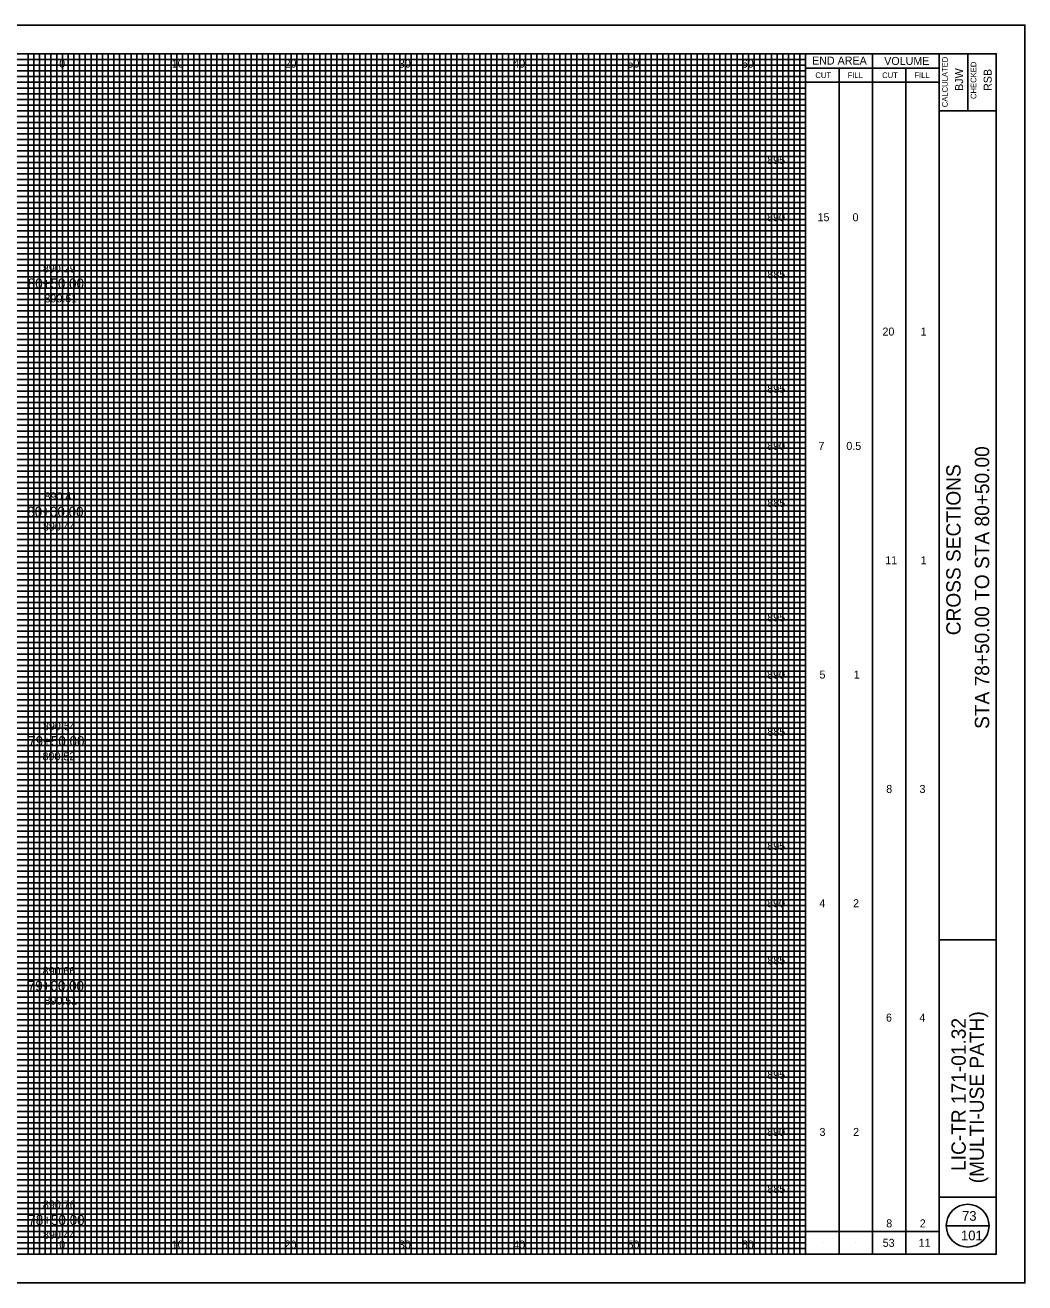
# Model space of a CAD drawing. Extents: x -10 to 160, y -2 to 3672.
# Drawn here: x 72.6 to 160, y 457.5 to 567.5 of the extents above; entities that cross this region are included whole.
import ezdxf

# ---------------------------------------------------------------- set-up
doc = ezdxf.new("R2010")
doc.units = 0
for name, color, linetype in [('SH_Border', 7, 'Continuous'), ('SH_Cut_Line', 7, 'Continuous'), ('SH_Data', 7, 'Continuous'), ('SH_Major_Grid_Line', 7, 'Continuous'), ('SH_Minor_Grid_Line', 7, 'Continuous'), ('SH_Text', 7, 'Continuous'), ('TX_P_10', 7, 'Continuous'), ('TX_X_10', 7, 'Continuous')]:
    doc.layers.add(name, color=color, linetype=linetype)

msp = doc.modelspace()

# ---------------------------------------------------------------- linework, layer by layer
at = {"layer": 'SH_Border'}
for p, q in [((152.5, 460), (152.5, 565)), ((155, 565), (155, 560)), ((152.5, 560), (157.5, 560)), ((152.5, 487.5), (157.5, 487.5)), ((152.5, 465), (157.5, 465))]:
    msp.add_line(p, q, dxfattribs=at)
msp.add_lwpolyline([(0, 565), (157.5, 565), (157.5, 460), (0, 460)], close=True, dxfattribs=at)
at = {"layer": 'SH_Cut_Line'}
msp.add_lwpolyline([(-10, 457.5), (160, 457.5), (160, 567.5), (-10, 567.5)], close=True, dxfattribs=at)
at = {"layer": 'SH_Data'}
for p, q in [((140.83, 460), (140.83, 565)), ((146.67, 460), (146.67, 565)), ((140.83, 563.75), (152.5, 563.75)), ((143.75, 460), (143.75, 563.75)), ((149.58, 460), (149.58, 563.75)), ((140.83, 562.5), (152.5, 562.5)), ((153.12, 462.5), (156.88, 462.5)), ((140.83, 462), (152.5, 462)), ((142.29, 461), (142.29, 461)), ((145.21, 461), (145.21, 461)), ((148.12, 461), (148.12, 461)), ((151.04, 461), (151.04, 461))]:
    msp.add_line(p, q, dxfattribs=at)
msp.add_circle((155, 462.5), 1.87, dxfattribs=at)
at = {"layer": 'SH_Major_Grid_Line'}
for p, q in [((75.83, 460), (75.83, 565)), ((80.83, 460), (80.83, 565)), ((85.83, 460), (85.83, 565)), ((90.83, 460), (90.83, 565)), ((95.83, 460), (95.83, 565)), ((100.83, 460), (100.83, 565)), ((105.83, 460), (105.83, 565)), ((110.83, 460), (110.83, 565)), ((115.83, 460), (115.83, 565)), ((120.83, 460), (120.83, 565)), ((125.83, 460), (125.83, 565)), ((130.83, 460), (130.83, 565)), ((135.83, 460), (135.83, 565)), ((5.83, 560), (140.83, 560)), ((5.83, 555), (140.83, 555)), ((5.83, 550), (140.83, 550)), ((5.83, 545), (140.83, 545)), ((5.83, 540), (140.83, 540)), ((5.83, 535), (140.83, 535)), ((5.83, 530), (140.83, 530)), ((5.83, 525), (140.83, 525)), ((5.83, 520), (140.83, 520)), ((5.83, 515), (140.83, 515)), ((5.83, 510), (140.83, 510)), ((5.83, 505), (140.83, 505)), ((5.83, 500), (140.83, 500)), ((5.83, 495), (140.83, 495)), ((5.83, 490), (140.83, 490)), ((5.83, 485), (140.83, 485)), ((5.83, 480), (140.83, 480)), ((5.83, 475), (140.83, 475)), ((5.83, 470), (140.83, 470)), ((5.83, 465), (140.83, 465))]:
    msp.add_line(p, q, dxfattribs=at)
at = {"layer": 'SH_Minor_Grid_Line'}
for p, q in [((5.83, 564.5), (140.83, 564.5)), ((72.83, 460), (72.83, 565)), ((73.33, 460), (73.33, 565)), ((73.83, 460), (73.83, 565)), ((74.33, 460), (74.33, 565)), ((74.83, 460), (74.83, 565)), ((75.33, 460), (75.33, 565)), ((76.33, 460), (76.33, 565)), ((76.83, 460), (76.83, 565)), ((77.33, 460), (77.33, 565)), ((77.83, 460), (77.83, 565)), ((78.33, 460), (78.33, 565)), ((78.83, 460), (78.83, 565)), ((79.33, 460), (79.33, 565)), ((79.83, 460), (79.83, 565)), ((80.33, 460), (80.33, 565)), ((81.33, 460), (81.33, 565)), ((81.83, 460), (81.83, 565)), ((82.33, 460), (82.33, 565)), ((82.83, 460), (82.83, 565)), ((83.33, 460), (83.33, 565)), ((83.83, 460), (83.83, 565)), ((84.33, 460), (84.33, 565)), ((84.83, 460), (84.83, 565)), ((85.33, 460), (85.33, 565)), ((86.33, 460), (86.33, 565)), ((86.83, 460), (86.83, 565)), ((87.33, 460), (87.33, 565)), ((87.83, 460), (87.83, 565)), ((88.33, 460), (88.33, 565)), ((88.83, 460), (88.83, 565)), ((89.33, 460), (89.33, 565)), ((89.83, 460), (89.83, 565)), ((90.33, 460), (90.33, 565)), ((91.33, 460), (91.33, 565)), ((91.83, 460), (91.83, 565)), ((92.33, 460), (92.33, 565)), ((92.83, 460), (92.83, 565)), ((93.33, 460), (93.33, 565)), ((93.83, 460), (93.83, 565)), ((94.33, 460), (94.33, 565)), ((94.83, 460), (94.83, 565)), ((95.33, 460), (95.33, 565)), ((96.33, 460), (96.33, 565)), ((96.83, 460), (96.83, 565)), ((97.33, 460), (97.33, 565)), ((97.83, 460), (97.83, 565)), ((98.33, 460), (98.33, 565)), ((98.83, 460), (98.83, 565)), ((99.33, 460), (99.33, 565)), ((99.83, 460), (99.83, 565)), ((100.33, 460), (100.33, 565)), ((101.33, 460), (101.33, 565)), ((101.83, 460), (101.83, 565)), ((102.33, 460), (102.33, 565)), ((102.83, 460), (102.83, 565)), ((103.33, 460), (103.33, 565)), ((103.83, 460), (103.83, 565)), ((104.33, 460), (104.33, 565)), ((104.83, 460), (104.83, 565)), ((105.33, 460), (105.33, 565)), ((106.33, 460), (106.33, 565)), ((106.83, 460), (106.83, 565)), ((107.33, 460), (107.33, 565)), ((107.83, 460), (107.83, 565)), ((108.33, 460), (108.33, 565)), ((108.83, 460), (108.83, 565)), ((109.33, 460), (109.33, 565)), ((109.83, 460), (109.83, 565)), ((110.33, 460), (110.33, 565)), ((111.33, 460), (111.33, 565)), ((111.83, 460), (111.83, 565)), ((112.33, 460), (112.33, 565)), ((112.83, 460), (112.83, 565)), ((113.33, 460), (113.33, 565)), ((113.83, 460), (113.83, 565)), ((114.33, 460), (114.33, 565)), ((114.83, 460), (114.83, 565)), ((115.33, 460), (115.33, 565)), ((116.33, 460), (116.33, 565)), ((116.83, 460), (116.83, 565)), ((117.33, 460), (117.33, 565)), ((117.83, 460), (117.83, 565)), ((118.33, 460), (118.33, 565)), ((118.83, 460), (118.83, 565)), ((119.33, 460), (119.33, 565)), ((119.83, 460), (119.83, 565)), ((120.33, 460), (120.33, 565)), ((121.33, 460), (121.33, 565)), ((121.83, 460), (121.83, 565)), ((122.33, 460), (122.33, 565)), ((122.83, 460), (122.83, 565)), ((123.33, 460), (123.33, 565)), ((123.83, 460), (123.83, 565)), ((124.33, 460), (124.33, 565)), ((124.83, 460), (124.83, 565)), ((125.33, 460), (125.33, 565)), ((126.33, 460), (126.33, 565)), ((126.83, 460), (126.83, 565)), ((127.33, 460), (127.33, 565)), ((127.83, 460), (127.83, 565)), ((128.33, 460), (128.33, 565)), ((128.83, 460), (128.83, 565)), ((129.33, 460), (129.33, 565)), ((129.83, 460), (129.83, 565)), ((130.33, 460), (130.33, 565)), ((131.33, 460), (131.33, 565)), ((131.83, 460), (131.83, 565)), ((132.33, 460), (132.33, 565)), ((132.83, 460), (132.83, 565)), ((133.33, 460), (133.33, 565)), ((133.83, 460), (133.83, 565)), ((134.33, 460), (134.33, 565)), ((134.83, 460), (134.83, 565)), ((135.33, 460), (135.33, 565)), ((136.33, 460), (136.33, 565)), ((136.83, 460), (136.83, 565)), ((137.33, 460), (137.33, 565)), ((137.83, 460), (137.83, 565)), ((138.33, 460), (138.33, 565)), ((138.83, 460), (138.83, 565)), ((139.33, 460), (139.33, 565)), ((139.83, 460), (139.83, 565)), ((140.33, 460), (140.33, 565)), ((5.83, 564), (140.83, 564)), ((5.83, 563.5), (140.83, 563.5)), ((5.83, 563), (140.83, 563)), ((5.83, 562.5), (140.83, 562.5)), ((5.83, 562), (140.83, 562)), ((5.83, 561.5), (140.83, 561.5)), ((5.83, 561), (140.83, 561)), ((5.83, 560.5), (140.83, 560.5)), ((5.83, 559.5), (140.83, 559.5)), ((5.83, 559), (140.83, 559)), ((5.83, 558.5), (140.83, 558.5)), ((5.83, 558), (140.83, 558)), ((5.83, 557.5), (140.83, 557.5)), ((5.83, 557), (140.83, 557)), ((5.83, 556.5), (140.83, 556.5)), ((5.83, 556), (140.83, 556)), ((5.83, 555.5), (140.83, 555.5)), ((5.83, 554.5), (140.83, 554.5)), ((5.83, 554), (140.83, 554)), ((5.83, 553.5), (140.83, 553.5)), ((5.83, 553), (140.83, 553)), ((5.83, 552.5), (140.83, 552.5)), ((5.83, 552), (140.83, 552)), ((5.83, 551.5), (140.83, 551.5)), ((5.83, 551), (140.83, 551)), ((5.83, 550.5), (140.83, 550.5)), ((5.83, 549.5), (140.83, 549.5)), ((5.83, 549), (140.83, 549)), ((5.83, 548.5), (140.83, 548.5)), ((5.83, 548), (140.83, 548)), ((5.83, 547.5), (140.83, 547.5)), ((5.83, 547), (140.83, 547)), ((5.83, 546.5), (140.83, 546.5)), ((5.83, 546), (140.83, 546)), ((5.83, 545.5), (140.83, 545.5)), ((5.83, 544.5), (140.83, 544.5)), ((5.83, 544), (140.83, 544)), ((5.83, 543.5), (140.83, 543.5)), ((5.83, 543), (140.83, 543)), ((5.83, 542.5), (140.83, 542.5)), ((5.83, 542), (140.83, 542)), ((5.83, 541.5), (140.83, 541.5)), ((5.83, 541), (140.83, 541)), ((5.83, 540.5), (140.83, 540.5)), ((5.83, 539.5), (140.83, 539.5)), ((5.83, 539), (140.83, 539)), ((5.83, 538.5), (140.83, 538.5)), ((5.83, 538), (140.83, 538)), ((5.83, 537.5), (140.83, 537.5)), ((5.83, 537), (140.83, 537)), ((5.83, 536.5), (140.83, 536.5)), ((5.83, 536), (140.83, 536)), ((5.83, 535.5), (140.83, 535.5)), ((5.83, 534.5), (140.83, 534.5)), ((5.83, 534), (140.83, 534)), ((5.83, 533.5), (140.83, 533.5)), ((5.83, 533), (140.83, 533)), ((5.83, 532.5), (140.83, 532.5)), ((5.83, 532), (140.83, 532)), ((5.83, 531.5), (140.83, 531.5)), ((5.83, 531), (140.83, 531)), ((5.83, 530.5), (140.83, 530.5)), ((5.83, 529.5), (140.83, 529.5)), ((5.83, 529), (140.83, 529)), ((5.83, 528.5), (140.83, 528.5)), ((5.83, 528), (140.83, 528)), ((5.83, 527.5), (140.83, 527.5)), ((5.83, 527), (140.83, 527)), ((5.83, 526.5), (140.83, 526.5)), ((5.83, 526), (140.83, 526)), ((5.83, 525.5), (140.83, 525.5)), ((5.83, 524.5), (140.83, 524.5)), ((5.83, 524), (140.83, 524)), ((5.83, 523.5), (140.83, 523.5)), ((5.83, 523), (140.83, 523)), ((5.83, 522.5), (140.83, 522.5)), ((5.83, 522), (140.83, 522)), ((5.83, 521.5), (140.83, 521.5)), ((5.83, 521), (140.83, 521)), ((5.83, 520.5), (140.83, 520.5)), ((5.83, 519.5), (140.83, 519.5)), ((5.83, 519), (140.83, 519)), ((5.83, 518.5), (140.83, 518.5)), ((5.83, 518), (140.83, 518)), ((5.83, 517.5), (140.83, 517.5)), ((5.83, 517), (140.83, 517)), ((5.83, 516.5), (140.83, 516.5)), ((5.83, 516), (140.83, 516)), ((5.83, 515.5), (140.83, 515.5)), ((5.83, 514.5), (140.83, 514.5)), ((5.83, 514), (140.83, 514)), ((5.83, 513.5), (140.83, 513.5)), ((5.83, 513), (140.83, 513)), ((5.83, 512.5), (140.83, 512.5)), ((5.83, 512), (140.83, 512)), ((5.83, 511.5), (140.83, 511.5)), ((5.83, 511), (140.83, 511)), ((5.83, 510.5), (140.83, 510.5)), ((5.83, 509.5), (140.83, 509.5)), ((5.83, 509), (140.83, 509)), ((5.83, 508.5), (140.83, 508.5)), ((5.83, 508), (140.83, 508)), ((5.83, 507.5), (140.83, 507.5)), ((5.83, 507), (140.83, 507)), ((5.83, 506.5), (140.83, 506.5)), ((5.83, 506), (140.83, 506)), ((5.83, 505.5), (140.83, 505.5)), ((5.83, 504.5), (140.83, 504.5)), ((5.83, 504), (140.83, 504)), ((5.83, 503.5), (140.83, 503.5)), ((5.83, 503), (140.83, 503)), ((5.83, 502.5), (140.83, 502.5)), ((5.83, 502), (140.83, 502)), ((5.83, 501.5), (140.83, 501.5)), ((5.83, 501), (140.83, 501)), ((5.83, 500.5), (140.83, 500.5)), ((5.83, 499.5), (140.83, 499.5)), ((5.83, 499), (140.83, 499)), ((5.83, 498.5), (140.83, 498.5)), ((5.83, 498), (140.83, 498)), ((5.83, 497.5), (140.83, 497.5)), ((5.83, 497), (140.83, 497)), ((5.83, 496.5), (140.83, 496.5)), ((5.83, 496), (140.83, 496)), ((5.83, 495.5), (140.83, 495.5)), ((5.83, 494.5), (140.83, 494.5)), ((5.83, 494), (140.83, 494)), ((5.83, 493.5), (140.83, 493.5)), ((5.83, 493), (140.83, 493)), ((5.83, 492.5), (140.83, 492.5)), ((5.83, 492), (140.83, 492)), ((5.83, 491.5), (140.83, 491.5)), ((5.83, 491), (140.83, 491)), ((5.83, 490.5), (140.83, 490.5)), ((5.83, 489.5), (140.83, 489.5)), ((5.83, 489), (140.83, 489)), ((5.83, 488.5), (140.83, 488.5)), ((5.83, 488), (140.83, 488)), ((5.83, 487.5), (140.83, 487.5)), ((5.83, 487), (140.83, 487)), ((5.83, 486.5), (140.83, 486.5)), ((5.83, 486), (140.83, 486)), ((5.83, 485.5), (140.83, 485.5)), ((5.83, 484.5), (140.83, 484.5)), ((5.83, 484), (140.83, 484)), ((5.83, 483.5), (140.83, 483.5)), ((5.83, 483), (140.83, 483)), ((5.83, 482.5), (140.83, 482.5)), ((5.83, 482), (140.83, 482)), ((5.83, 481.5), (140.83, 481.5)), ((5.83, 481), (140.83, 481)), ((5.83, 480.5), (140.83, 480.5)), ((5.83, 479.5), (140.83, 479.5)), ((5.83, 479), (140.83, 479)), ((5.83, 478.5), (140.83, 478.5)), ((5.83, 478), (140.83, 478)), ((5.83, 477.5), (140.83, 477.5)), ((5.83, 477), (140.83, 477)), ((5.83, 476.5), (140.83, 476.5)), ((5.83, 476), (140.83, 476)), ((5.83, 475.5), (140.83, 475.5)), ((5.83, 474.5), (140.83, 474.5)), ((5.83, 474), (140.83, 474)), ((5.83, 473.5), (140.83, 473.5)), ((5.83, 473), (140.83, 473)), ((5.83, 472.5), (140.83, 472.5)), ((5.83, 472), (140.83, 472)), ((5.83, 471.5), (140.83, 471.5)), ((5.83, 471), (140.83, 471)), ((5.83, 470.5), (140.83, 470.5)), ((5.83, 469.5), (140.83, 469.5)), ((5.83, 469), (140.83, 469)), ((5.83, 468.5), (140.83, 468.5)), ((5.83, 468), (140.83, 468)), ((5.83, 467.5), (140.83, 467.5)), ((5.83, 467), (140.83, 467)), ((5.83, 466.5), (140.83, 466.5)), ((5.83, 466), (140.83, 466)), ((5.83, 465.5), (140.83, 465.5)), ((5.83, 464.5), (140.83, 464.5)), ((5.83, 464), (140.83, 464)), ((5.83, 463.5), (140.83, 463.5)), ((5.83, 463), (140.83, 463)), ((5.83, 462.5), (140.83, 462.5)), ((5.83, 462), (140.83, 462)), ((5.83, 461.5), (140.83, 461.5)), ((5.83, 461), (140.83, 461)), ((5.83, 460.5), (140.83, 460.5))]:
    msp.add_line(p, q, dxfattribs=at)

# ---------------------------------------------------------------- texts
at = {"layer": 'SH_Data'}
for s, height, p in [('END AREA', 0.7, (141.39, 564.05)), ('VOLUME', 0.7, (147.7, 564.02)), ('CUT', 0.5, (141.68, 562.87)), ('FILL', 0.5, (144.5, 562.87)), ('CUT', 0.5, (147.52, 562.87)), ('FILL', 0.5, (150.34, 562.87)), ('73', 0.85, (154.51, 462.93)), ('101', 0.85, (154.42, 461.22))]:
    msp.add_text(s, height=height, dxfattribs=at).set_placement(p)
for s, height, p in [('CALCULATED', 0.5, (153.26, 560.32)), ('BJW', 0.7, (154.6, 561.75)), ('CHECKED', 0.5, (155.76, 561.04)), ('RSB', 0.7, (157.1, 561.75)), ('STA 78+50.00 TO STA 80+50.00', 1.25, (156.88, 505.95)), ('CROSS SECTIONS', 1.25, (154.38, 514.14)), ('(MULTI-USE PATH)', 1.25, (156.42, 466.21)), ('LIC-TR 171-01.32', 1.25, (154.83, 467.29))]:
    msp.add_text(s, height=height, rotation=90, dxfattribs=at).set_placement(p)
at = {"layer": 'SH_Text'}
for s, height, p in [('0', 0.7, (75.55, 563.79)), ('10', 0.7, (85.39, 563.79)), ('20', 0.7, (95.26, 563.79)), ('30', 0.7, (105.25, 563.79)), ('40', 0.7, (115.25, 563.79)), ('50', 0.7, (125.25, 563.79)), ('60', 0.7, (135.25, 563.79)), ('895', 0.7, (137.47, 555.35)), ('890', 0.7, (137.46, 550.35)), ('15', 0.7, (141.87, 550.35)), ('0', 0.7, (144.93, 550.35)), ('885', 0.7, (137.48, 545.35)), ('80+50.00', 0.875, (72.8, 544.47)), ('20', 0.7, (147.55, 540.35)), ('1', 0.7, (150.88, 540.35)), ('895', 0.7, (137.47, 535.35)), ('890', 0.7, (137.46, 530.35)), ('7', 0.7, (141.95, 530.35)), ('0.5', 0.7, (144.39, 530.35)), ('885', 0.7, (137.48, 525.35)), ('80+00.00', 0.875, (72.76, 524.5)), ('11', 0.7, (147.79, 520.35)), ('1', 0.7, (150.88, 520.35)), ('895', 0.7, (137.47, 515.35)), ('890', 0.7, (137.46, 510.35)), ('5', 0.7, (142.04, 510.35)), ('1', 0.7, (145.04, 510.35)), ('885', 0.7, (137.48, 505.35)), ('79+50.00', 0.875, (72.84, 504.44)), ('8', 0.7, (147.88, 500.35)), ('3', 0.7, (150.79, 500.35)), ('895', 0.7, (137.47, 495.35)), ('890', 0.7, (137.46, 490.35)), ('4', 0.7, (142.03, 490.35)), ('2', 0.7, (144.98, 490.35)), ('885', 0.7, (137.48, 485.35)), ('79+00.00', 0.875, (72.8, 483.04)), ('6', 0.7, (147.86, 480.35)), ('4', 0.7, (150.78, 480.35)), ('895', 0.7, (137.47, 475.35)), ('890', 0.7, (137.46, 470.35)), ('3', 0.7, (142.04, 470.35)), ('2', 0.7, (144.98, 470.35)), ('885', 0.7, (137.48, 465.35)), ('78+50.00', 0.875, (72.85, 462.56)), ('8', 0.7, (147.88, 462.35)), ('2', 0.7, (150.81, 462.35)), ('0', 0.7, (75.55, 460.5)), ('10', 0.7, (85.39, 460.5)), ('20', 0.7, (95.26, 460.5)), ('30', 0.7, (105.25, 460.5)), ('40', 0.7, (115.25, 460.5)), ('50', 0.7, (125.25, 460.5)), ('60', 0.7, (135.25, 460.5)), ('53', 0.7, (147.57, 460.65)), ('11', 0.7, (150.71, 460.65))]:
    msp.add_text(s, height=height, dxfattribs=at).set_placement(p)
at = {"layer": 'TX_P_10'}
for s, p in [('890.29', (74.12, 545.87)), ('890.41', (74.26, 525.94)), ('890.54', (74.13, 505.84)), ('890.66', (74.1, 484.43)), ('890.76', (74.12, 464))]:
    msp.add_text(s, height=0.7, dxfattribs=at).set_placement(p)
at = {"layer": 'TX_X_10'}
for s, p in [('890.61', (74.26, 543.25)), ('890.44', (74.13, 523.3)), ('890.52', (74.09, 503.2)), ('890.51', (74.26, 481.83)), ('890.44', (74.13, 461.36))]:
    msp.add_text(s, height=0.7, dxfattribs=at).set_placement(p)

doc.saveas('drawing.dxf')
